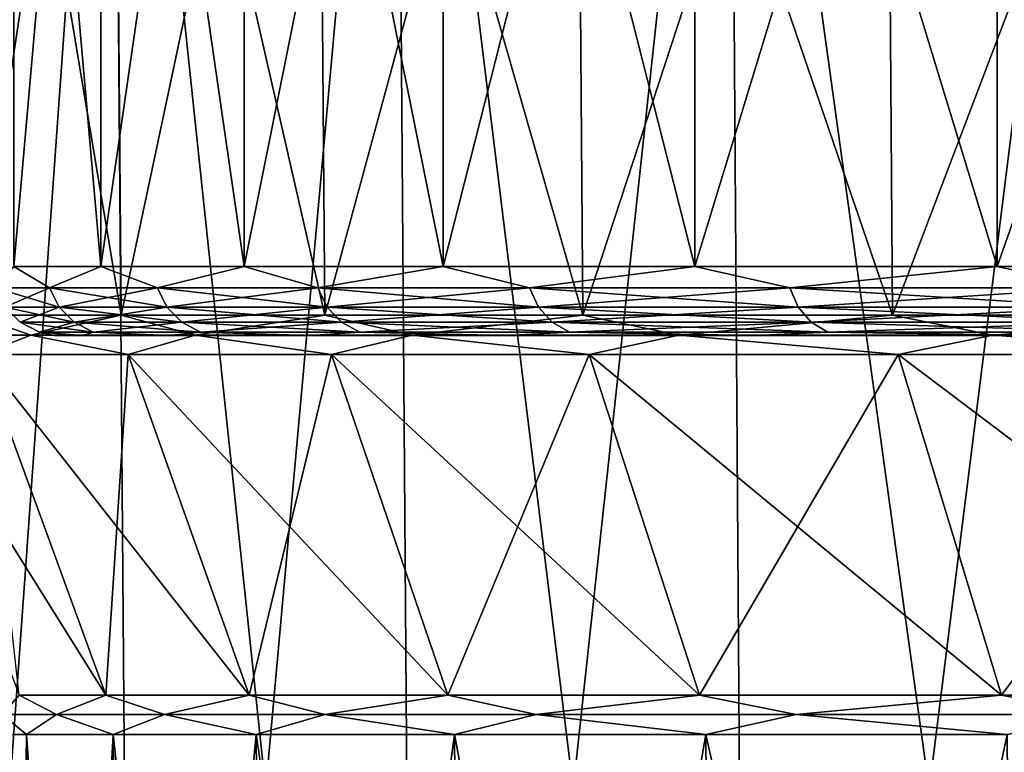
# Model space of a CAD drawing. Header units: metres. Extents: x -92 to 264, y -100 to 50.
# Tile 108 of 656: x -22.85 to -18.58, y -70.31 to -67.13. Entities that reach past the tile are written whole.
import ezdxf

# ---------------------------------------------------------------- set-up
doc = ezdxf.new("R2010")
doc.units = ezdxf.units.M
doc.layers.add('solid_21062050_01', color=7, linetype='CONTINUOUS')

msp = doc.modelspace()

# ---------------------------------------------------------------- linework, layer by layer
at = {"layer": 'solid_21062050_01'}
for points in [[(-22.874002, -63.900002, -2.092073), (-22.874002, -68.199997, -2.092072), (-22.497393, -68.199997, 0.285745)], [(-22.497393, -63.900002, 0.285744), (-22.874002, -63.900002, -2.092073), (-22.497393, -68.199997, 0.285745)], [(-22.497393, -63.900002, -9.278205), (-22.497395, -68.199997, -9.278205), (-22.874002, -68.199997, -6.900388)], [(-22.874002, -63.900002, -6.900388), (-22.497393, -63.900002, -9.278205), (-22.874002, -68.199997, -6.900388)], [(-21.874296, -63.900002, -11.60363), (-21.874298, -68.199997, -11.603629), (-22.497395, -68.199997, -9.278205)], [(-22.497393, -63.900002, -9.278205), (-21.874296, -63.900002, -11.60363), (-22.497395, -68.199997, -9.278205)], [(-22.497393, -63.900002, 0.285744), (-22.497393, -68.199997, 0.285745), (-21.874296, -68.199997, 2.611169)], [(-21.874296, -63.900002, 2.611169), (-22.497393, -63.900002, 0.285744), (-21.874296, -68.199997, 2.611169)], [(-21.011541, -63.900002, -13.851184), (-21.011541, -68.199997, -13.851184), (-21.874298, -68.199997, -11.603629)], [(-21.874296, -63.900002, -11.60363), (-21.011541, -63.900002, -13.851184), (-21.874298, -68.199997, -11.603629)], [(-21.874296, -63.900002, 2.611169), (-21.874296, -68.199997, 2.611169), (-21.011541, -68.199997, 4.858724)], [(-21.011541, -63.900002, 4.858723), (-21.874296, -63.900002, 2.611169), (-21.011541, -68.199997, 4.858724)], [(-21.011541, -63.900002, 4.858723), (-21.011541, -68.199997, 4.858724), (-19.918577, -68.199997, 7.003783)], [(-19.918577, -63.900002, 7.003783), (-21.011541, -63.900002, 4.858723), (-19.918577, -68.199997, 7.003783)], [(-19.918577, -63.900002, -15.996243), (-19.918577, -68.199997, -15.996243), (-21.011541, -68.199997, -13.851184)], [(-21.011541, -63.900002, -13.851184), (-19.918577, -63.900002, -15.996243), (-21.011541, -68.199997, -13.851184)], [(-19.918577, -63.900002, 7.003783), (-19.918577, -68.199997, 7.003783), (-18.60738, -68.199997, 9.022845)], [(-18.60738, -63.900002, 9.022845), (-19.918577, -63.900002, 7.003783), (-18.60738, -68.199997, 9.022845)], [(-18.60738, -63.900002, -18.015305), (-18.60738, -68.199997, -18.015305), (-19.918577, -68.199997, -15.996243)], [(-19.918577, -63.900002, -15.996243), (-18.60738, -63.900002, -18.015305), (-19.918577, -68.199997, -15.996243)], [(-18.60738, -63.900002, 9.022845), (-18.60738, -68.199997, 9.022845), (-17.092318, -68.199997, 10.893789)], [(-17.092318, -63.900002, 10.893789), (-18.60738, -63.900002, 9.022845), (-17.092318, -68.199997, 10.893789)], [(-17.092318, -63.900002, -19.88625), (-17.092318, -68.199997, -19.88625), (-18.60738, -68.199997, -18.015305)], [(-18.60738, -63.900002, -18.015305), (-17.092318, -63.900002, -19.88625), (-18.60738, -68.199997, -18.015305)], [(-23.44215, -64.201744, 4.185796), (-23.339823, -76.706161, 4.147885), (-22.345564, -76.706161, 6.464782)], [(-22.443529, -64.201744, 6.512856), (-23.44215, -64.201744, 4.185796), (-22.345564, -76.706161, 6.464782)], [(-23.44215, -64.201744, -13.178256), (-22.443529, -64.201744, -15.505316), (-23.339823, -76.706161, -13.140346)], [(-22.443529, -64.201744, -15.505316), (-22.345564, -76.706161, -15.457243), (-23.339823, -76.706161, -13.140346)], [(-22.443529, -64.201744, 6.512856), (-22.345564, -76.706161, 6.464782), (-21.122013, -76.706161, 8.669203)], [(-21.214607, -64.201744, 8.726948), (-22.443529, -64.201744, 6.512856), (-21.122013, -76.706161, 8.669203)], [(-22.443529, -64.201744, -15.505316), (-21.214607, -64.201744, -17.719408), (-22.345564, -76.706161, -15.457243)], [(-21.214607, -64.201744, -17.719408), (-21.122013, -76.706161, -17.661663), (-22.345564, -76.706161, -15.457243)], [(-21.214607, -64.201744, 8.726948), (-21.122013, -76.706161, 8.669203), (-19.681713, -76.706161, 10.73854)], [(-19.767994, -64.201744, 10.805351), (-21.214607, -64.201744, 8.726948), (-19.681713, -76.706161, 10.73854)], [(-21.214607, -64.201744, -17.719408), (-19.767994, -64.201744, -19.797812), (-21.122013, -76.706161, -17.661663)], [(-19.767994, -64.201744, -19.797812), (-19.681715, -76.706161, -19.730997), (-21.122013, -76.706161, -17.661663)], [(-19.767994, -64.201744, 10.805351), (-19.681713, -76.706161, 10.73854), (-18.039442, -76.706161, 12.651556)], [(-18.118534, -64.201744, 12.72674), (-19.767994, -64.201744, 10.805351), (-18.039442, -76.706161, 12.651556)], [(-19.767994, -64.201744, -19.797812), (-18.118534, -64.201744, -21.7192), (-19.681715, -76.706161, -19.730997)], [(-18.118534, -64.201744, -21.7192), (-18.039442, -76.706161, -21.644016), (-19.681715, -76.706161, -19.730997)], [(-23.046623, -68.411842, 0.402478), (-23.080898, -64.396507, 0.40977), (-22.441641, -64.396507, 2.795507)], [(-22.408316, -68.411842, -11.777136), (-22.441641, -64.396507, -11.787967), (-23.080898, -64.396507, -9.40223)], [(-23.046623, -68.411842, -9.394938), (-22.408316, -68.411842, -11.777136), (-23.080898, -64.396507, -9.40223)], [(-22.408316, -68.411842, 2.784676), (-23.046623, -68.411842, 0.402478), (-22.441641, -64.396507, 2.795507)], [(-22.408316, -68.411842, 2.784676), (-22.441641, -64.396507, 2.795507), (-21.556509, -64.396507, 5.101354)], [(-21.5245, -68.411842, -14.079555), (-21.556509, -64.396507, -14.093814), (-22.441641, -64.396507, -11.787967)], [(-22.408316, -68.411842, -11.777136), (-21.5245, -68.411842, -14.079555), (-22.441641, -64.396507, -11.787967)], [(-21.5245, -68.411842, 5.087094), (-22.408316, -68.411842, 2.784676), (-21.556509, -64.396507, 5.101354)], [(-21.5245, -68.411842, 5.087094), (-21.556509, -64.396507, 5.101354), (-20.435198, -64.396507, 7.302047)], [(-20.404858, -68.411842, -16.276978), (-20.435198, -64.396507, -16.294508), (-21.556509, -64.396507, -14.093814)], [(-21.5245, -68.411842, -14.079555), (-20.404858, -68.411842, -16.276978), (-21.556509, -64.396507, -14.093814)], [(-20.404858, -68.411842, 7.284518), (-21.5245, -68.411842, 5.087094), (-20.435198, -64.396507, 7.302047)], [(-20.404858, -68.411842, 7.284518), (-20.435198, -64.396507, 7.302047), (-19.089994, -64.396507, 9.373477)], [(-19.061651, -68.411842, -18.345333), (-19.089994, -64.396507, -18.365936), (-20.435198, -64.396507, -16.294508)], [(-20.404858, -68.411842, -16.276978), (-19.061651, -68.411842, -18.345333), (-20.435198, -64.396507, -16.294508)], [(-19.061651, -68.411842, 9.352874), (-20.404858, -68.411842, 7.284518), (-19.089994, -64.396507, 9.373477)], [(-19.061651, -68.411842, 9.352874), (-19.089994, -64.396507, 9.373477), (-17.535639, -64.396507, 11.292946)], [(-17.509607, -68.411842, -20.26195), (-17.535639, -64.396507, -20.285406), (-19.089994, -64.396507, -18.365936)], [(-19.061651, -68.411842, -18.345333), (-17.509607, -68.411842, -20.26195), (-19.089994, -64.396507, -18.365936)], [(-17.509607, -68.411842, 11.269488), (-19.061651, -68.411842, 9.352874), (-17.535639, -64.396507, 11.292946)], [(-22.720257, -68.292702, -1.015615), (-22.874002, -68.199997, -2.092072), (-22.955816, -68.292702, -3.332043)], [(-22.955816, -68.292702, -5.660418), (-22.874002, -68.199997, -6.900388), (-22.720257, -68.292702, -7.976846)], [(-22.720257, -68.292702, -1.015615), (-22.497393, -68.199997, 0.285745), (-22.874002, -68.199997, -2.092072)], [(-22.720257, -68.292702, -7.976846), (-22.874002, -68.199997, -6.900388), (-22.497395, -68.199997, -9.278205)], [(-22.25156, -68.292702, 1.265098), (-22.497393, -68.199997, 0.285745), (-22.720257, -68.292702, -1.015615)], [(-22.720257, -68.292702, -7.976846), (-22.497395, -68.199997, -9.278205), (-22.25156, -68.292702, -10.257558)], [(-22.25156, -68.292702, -10.257558), (-22.497395, -68.199997, -9.278205), (-21.874298, -68.199997, -11.603629)], [(-22.25156, -68.292702, 1.265098), (-21.874296, -68.199997, 2.611169), (-22.497393, -68.199997, 0.285745)], [(-21.554529, -68.292702, 3.486691), (-21.874296, -68.199997, 2.611169), (-22.25156, -68.292702, 1.265098)], [(-22.25156, -68.292702, -10.257558), (-21.874298, -68.199997, -11.603629), (-21.554529, -68.292702, -12.479152)], [(-21.554529, -68.292702, -12.479152), (-21.874298, -68.199997, -11.603629), (-21.011541, -68.199997, -13.851184)], [(-21.554529, -68.292702, 3.486691), (-21.011541, -68.199997, 4.858724), (-21.874296, -68.199997, 2.611169)], [(-20.636322, -68.292702, 5.626369), (-21.011541, -68.199997, 4.858724), (-21.554529, -68.292702, 3.486691)], [(-21.554529, -68.292702, -12.479152), (-21.011541, -68.199997, -13.851184), (-20.636322, -68.292702, -14.61883)], [(-20.636322, -68.292702, 5.626369), (-19.918577, -68.199997, 7.003783), (-21.011541, -68.199997, 4.858724)], [(-20.636322, -68.292702, -14.61883), (-21.011541, -68.199997, -13.851184), (-19.918577, -68.199997, -15.996243)], [(-19.506357, -68.292702, 7.662175), (-19.918577, -68.199997, 7.003783), (-20.636322, -68.292702, 5.626369)], [(-20.636322, -68.292702, -14.61883), (-19.918577, -68.199997, -15.996243), (-19.506357, -68.292702, -16.654636)], [(-19.506357, -68.292702, 7.662175), (-18.60738, -68.199997, 9.022845), (-19.918577, -68.199997, 7.003783)], [(-19.506357, -68.292702, -16.654636), (-19.918577, -68.199997, -15.996243), (-18.60738, -68.199997, -18.015305)], [(-18.176231, -68.292702, 9.57322), (-18.60738, -68.199997, 9.022845), (-19.506357, -68.292702, 7.662175)], [(-19.506357, -68.292702, -16.654636), (-18.60738, -68.199997, -18.015305), (-18.176231, -68.292702, -18.56568)], [(-18.176231, -68.292702, 9.57322), (-17.092318, -68.199997, 10.893789), (-18.60738, -68.199997, 9.022845)], [(-18.176231, -68.292702, -18.56568), (-18.60738, -68.199997, -18.015305), (-17.092318, -68.199997, -19.88625)], [(-22.955816, -68.292702, -5.660418), (-22.720257, -68.292702, -7.976846), (-22.913202, -68.376411, -5.658257)], [(-22.955816, -68.292702, -3.332043), (-22.913202, -68.376411, -3.334204), (-22.678083, -68.376411, -1.022076)], [(-22.720257, -68.292702, -1.015615), (-22.955816, -68.292702, -3.332043), (-22.678083, -68.376411, -1.022076)], [(-22.720257, -68.292702, -7.976846), (-22.678083, -68.376411, -7.970385), (-22.913202, -68.376411, -5.658257)], [(-22.720257, -68.292702, -7.976846), (-22.25156, -68.292702, -10.257558), (-22.678083, -68.376411, -7.970385)], [(-22.720257, -68.292702, -1.015615), (-22.678083, -68.376411, -1.022076), (-22.210255, -68.376411, 1.254403)], [(-22.25156, -68.292702, 1.265098), (-22.720257, -68.292702, -1.015615), (-22.210255, -68.376411, 1.254403)], [(-22.25156, -68.292702, -10.257558), (-22.210255, -68.376411, -10.246863), (-22.678083, -68.376411, -7.970385)], [(-22.25156, -68.292702, -10.257558), (-21.554529, -68.292702, -12.479152), (-22.210255, -68.376411, -10.246863)], [(-22.25156, -68.292702, 1.265098), (-22.210255, -68.376411, 1.254403), (-21.514519, -68.376411, 3.471873)], [(-21.554529, -68.292702, 3.486691), (-22.25156, -68.292702, 1.265098), (-21.514519, -68.376411, 3.471873)], [(-21.554529, -68.292702, -12.479152), (-21.514519, -68.376411, -12.464333), (-22.210255, -68.376411, -10.246863)], [(-21.554529, -68.292702, -12.479152), (-20.636322, -68.292702, -14.61883), (-21.514519, -68.376411, -12.464333)], [(-21.554529, -68.292702, 3.486691), (-21.514519, -68.376411, 3.471873), (-20.598015, -68.376411, 5.607579)], [(-20.636322, -68.292702, 5.626369), (-21.554529, -68.292702, 3.486691), (-20.598015, -68.376411, 5.607579)], [(-20.636322, -68.292702, -14.61883), (-20.598015, -68.376411, -14.600039), (-21.514519, -68.376411, -12.464333)], [(-20.636322, -68.292702, -14.61883), (-19.506357, -68.292702, -16.654636), (-20.598015, -68.376411, -14.600039)], [(-20.636322, -68.292702, 5.626369), (-20.598015, -68.376411, 5.607579), (-19.470148, -68.376411, 7.639606)], [(-19.506357, -68.292702, 7.662175), (-20.636322, -68.292702, 5.626369), (-19.470148, -68.376411, 7.639606)], [(-19.506357, -68.292702, -16.654636), (-19.470148, -68.376411, -16.632067), (-20.598015, -68.376411, -14.600039)], [(-19.506357, -68.292702, -16.654636), (-18.176231, -68.292702, -18.56568), (-19.470148, -68.376411, -16.632067)], [(-19.506357, -68.292702, 7.662175), (-19.470148, -68.376411, 7.639606), (-18.14249, -68.376411, 9.547103)], [(-18.176231, -68.292702, 9.57322), (-19.506357, -68.292702, 7.662175), (-18.14249, -68.376411, 9.547103)], [(-18.176231, -68.292702, -18.56568), (-18.14249, -68.376411, -18.539564), (-19.470148, -68.376411, -16.632067)], [(-22.913202, -68.376411, -5.658257), (-22.846821, -68.442818, -5.65489), (-22.846821, -68.442818, -3.337571)], [(-22.913202, -68.376411, -5.658257), (-22.678083, -68.376411, -7.970385), (-22.846821, -68.442818, -5.65489)], [(-22.913202, -68.376411, -3.334204), (-22.846821, -68.442818, -3.337571), (-22.612383, -68.442818, -1.032141)], [(-22.913202, -68.376411, -3.334204), (-22.913202, -68.376411, -5.658257), (-22.846821, -68.442818, -3.337571)], [(-22.678083, -68.376411, -1.022076), (-22.913202, -68.376411, -3.334204), (-22.612383, -68.442818, -1.032141)], [(-22.678083, -68.376411, -7.970385), (-22.612383, -68.442818, -7.96032), (-22.846821, -68.442818, -5.65489)], [(-22.678083, -68.376411, -7.970385), (-22.210255, -68.376411, -10.246863), (-22.612383, -68.442818, -7.96032)], [(-22.678083, -68.376411, -1.022076), (-22.612383, -68.442818, -1.032141), (-22.14591, -68.442818, 1.237743)], [(-22.210255, -68.376411, 1.254403), (-22.678083, -68.376411, -1.022076), (-22.14591, -68.442818, 1.237743)], [(-22.210255, -68.376411, -10.246863), (-22.14591, -68.442818, -10.230204), (-22.612383, -68.442818, -7.96032)], [(-22.210255, -68.376411, -10.246863), (-21.514519, -68.376411, -12.464333), (-22.14591, -68.442818, -10.230204)], [(-22.210255, -68.376411, 1.254403), (-22.14591, -68.442818, 1.237743), (-21.452188, -68.442818, 3.448788)], [(-21.514519, -68.376411, 3.471873), (-22.210255, -68.376411, 1.254403), (-21.452188, -68.442818, 3.448788)], [(-21.514519, -68.376411, -12.464333), (-21.452188, -68.442818, -12.441249), (-22.14591, -68.442818, -10.230204)], [(-21.514519, -68.376411, -12.464333), (-20.598015, -68.376411, -14.600039), (-21.452188, -68.442818, -12.441249)], [(-21.514519, -68.376411, 3.471873), (-21.452188, -68.442818, 3.448788), (-20.538342, -68.442818, 5.578307)], [(-20.598015, -68.376411, 5.607579), (-21.514519, -68.376411, 3.471873), (-20.538342, -68.442818, 5.578307)], [(-20.598015, -68.376411, -14.600039), (-20.538342, -68.442818, -14.570767), (-21.452188, -68.442818, -12.441249)], [(-20.598015, -68.376411, -14.600039), (-19.470148, -68.376411, -16.632067), (-20.538342, -68.442818, -14.570767)], [(-20.598015, -68.376411, 5.607579), (-20.538342, -68.442818, 5.578307), (-19.413742, -68.442818, 7.604447)], [(-19.470148, -68.376411, 7.639606), (-20.598015, -68.376411, 5.607579), (-19.413742, -68.442818, 7.604447)], [(-19.470148, -68.376411, -16.632067), (-19.413742, -68.442818, -16.596909), (-20.538342, -68.442818, -14.570767)], [(-19.470148, -68.376411, -16.632067), (-18.14249, -68.376411, -18.539564), (-19.413742, -68.442818, -16.596909)], [(-19.470148, -68.376411, 7.639606), (-19.413742, -68.442818, 7.604447), (-18.08993, -68.442818, 9.506418)], [(-18.14249, -68.376411, 9.547103), (-19.470148, -68.376411, 7.639606), (-18.08993, -68.442818, 9.506418)], [(-18.14249, -68.376411, -18.539564), (-18.08993, -68.442818, -18.498878), (-19.413742, -68.442818, -16.596909)], [(-22.80126, -68.498596, -10.399885), (-23.046623, -68.411842, -9.394938), (-23.281538, -68.498596, -8.062831)], [(-23.281538, -68.498596, -0.92963), (-23.046623, -68.411842, 0.402478), (-22.80126, -68.498596, 1.407425)], [(-22.80126, -68.498596, -10.399885), (-22.408316, -68.411842, -11.777136), (-23.046623, -68.411842, -9.394938)], [(-22.80126, -68.498596, 1.407425), (-23.046623, -68.411842, 0.402478), (-22.408316, -68.411842, 2.784676)], [(-22.846821, -68.442818, -5.65489), (-22.763182, -68.485405, -5.650648), (-22.763182, -68.485405, -3.341812)], [(-22.846821, -68.442818, -5.65489), (-22.612383, -68.442818, -7.96032), (-22.763182, -68.485405, -5.650648)], [(-22.846821, -68.442818, -3.337571), (-22.763182, -68.485405, -3.341812), (-22.529602, -68.485405, -1.044822)], [(-22.846821, -68.442818, -3.337571), (-22.846821, -68.442818, -5.65489), (-22.763182, -68.485405, -3.341812)], [(-22.612383, -68.442818, -1.032141), (-22.846821, -68.442818, -3.337571), (-22.529602, -68.485405, -1.044822)], [(-22.087011, -68.498596, -12.676361), (-22.408316, -68.411842, -11.777136), (-22.80126, -68.498596, -10.399885)], [(-22.80126, -68.498596, 1.407425), (-22.408316, -68.411842, 2.784676), (-22.087011, -68.498596, 3.683901)], [(-22.612383, -68.442818, -7.96032), (-22.529602, -68.485405, -7.947638), (-22.763182, -68.485405, -5.650648)], [(-22.612383, -68.442818, -7.96032), (-22.14591, -68.442818, -10.230204), (-22.529602, -68.485405, -7.947638)], [(-22.612383, -68.442818, -1.032141), (-22.529602, -68.485405, -1.044822), (-22.064837, -68.485405, 1.216752)], [(-22.14591, -68.442818, 1.237743), (-22.612383, -68.442818, -1.032141), (-22.064837, -68.485405, 1.216752)], [(-22.14591, -68.442818, -10.230204), (-22.064837, -68.485405, -10.209212), (-22.529602, -68.485405, -7.947638)], [(-22.087011, -68.498596, -12.676361), (-21.5245, -68.411842, -14.079555), (-22.408316, -68.411842, -11.777136)], [(-22.087011, -68.498596, 3.683901), (-22.408316, -68.411842, 2.784676), (-21.5245, -68.411842, 5.087094)], [(-22.14591, -68.442818, -10.230204), (-21.452188, -68.442818, -12.441249), (-22.064837, -68.485405, -10.209212)], [(-22.14591, -68.442818, 1.237743), (-22.064837, -68.485405, 1.216752), (-21.373655, -68.485405, 3.419703)], [(-21.452188, -68.442818, 3.448788), (-22.14591, -68.442818, 1.237743), (-21.373655, -68.485405, 3.419703)], [(-21.14612, -68.498596, -14.868897), (-21.5245, -68.411842, -14.079555), (-22.087011, -68.498596, -12.676361)], [(-22.087011, -68.498596, 3.683901), (-21.5245, -68.411842, 5.087094), (-21.14612, -68.498596, 5.876437)], [(-21.452188, -68.442818, -12.441249), (-21.373655, -68.485405, -12.412163), (-22.064837, -68.485405, -10.209212)], [(-21.14612, -68.498596, -14.868897), (-20.404858, -68.411842, -16.276978), (-21.5245, -68.411842, -14.079555)], [(-21.14612, -68.498596, 5.876437), (-21.5245, -68.411842, 5.087094), (-20.404858, -68.411842, 7.284518)], [(-21.452188, -68.442818, -12.441249), (-20.538342, -68.442818, -14.570767), (-21.373655, -68.485405, -12.412163)], [(-21.452188, -68.442818, 3.448788), (-21.373655, -68.485405, 3.419703), (-20.463152, -68.485405, 5.541425)], [(-20.538342, -68.442818, 5.578307), (-21.452188, -68.442818, 3.448788), (-20.463152, -68.485405, 5.541425)], [(-20.538342, -68.442818, -14.570767), (-20.463152, -68.485405, -14.533886), (-21.373655, -68.485405, -12.412163)], [(-19.988241, -68.498596, -16.954996), (-20.404858, -68.411842, -16.276978), (-21.14612, -68.498596, -14.868897)], [(-21.14612, -68.498596, 5.876437), (-20.404858, -68.411842, 7.284518), (-19.988241, -68.498596, 7.962536)], [(-20.538342, -68.442818, -14.570767), (-19.413742, -68.442818, -16.596909), (-20.463152, -68.485405, -14.533886)], [(-20.538342, -68.442818, 5.578307), (-20.463152, -68.485405, 5.541425), (-19.34267, -68.485405, 7.560148)], [(-19.413742, -68.442818, 7.604447), (-20.538342, -68.442818, 5.578307), (-19.34267, -68.485405, 7.560148)], [(-19.413742, -68.442818, -16.596909), (-19.34267, -68.485405, -16.552608), (-20.463152, -68.485405, -14.533886)], [(-19.988241, -68.498596, -16.954996), (-19.061651, -68.411842, -18.345333), (-20.404858, -68.411842, -16.276978)], [(-19.988241, -68.498596, 7.962536), (-20.404858, -68.411842, 7.284518), (-19.061651, -68.411842, 9.352874)], [(-18.625256, -68.498596, -18.913252), (-19.061651, -68.411842, -18.345333), (-19.988241, -68.498596, -16.954996)], [(-19.988241, -68.498596, 7.962536), (-19.061651, -68.411842, 9.352874), (-18.625256, -68.498596, 9.920791)], [(-19.413742, -68.442818, -16.596909), (-18.08993, -68.442818, -18.498878), (-19.34267, -68.485405, -16.552608)], [(-19.413742, -68.442818, 7.604447), (-19.34267, -68.485405, 7.560148), (-18.023706, -68.485405, 9.455156)], [(-18.08993, -68.442818, 9.506418), (-19.413742, -68.442818, 7.604447), (-18.023706, -68.485405, 9.455156)], [(-18.08993, -68.442818, -18.498878), (-18.023706, -68.485405, -18.447617), (-19.34267, -68.485405, -16.552608)], [(-18.625256, -68.498596, -18.913252), (-17.509607, -68.411842, -20.26195), (-19.061651, -68.411842, -18.345333)], [(-18.625256, -68.498596, 9.920791), (-19.061651, -68.411842, 9.352874), (-17.509607, -68.411842, 11.269488)], [(-17.07115, -68.498596, -20.723568), (-17.509607, -68.411842, -20.26195), (-18.625256, -68.498596, -18.913252)], [(-18.625256, -68.498596, 9.920791), (-17.509607, -68.411842, 11.269488), (-17.07115, -68.498596, 11.731108)], [(-22.763182, -68.485405, -5.650648), (-22.575603, -68.5, -6.869284), (-22.700001, -68.5, -4.496162)], [(-22.763182, -68.485405, -5.650648), (-22.529602, -68.485405, -7.947638), (-22.575603, -68.5, -6.869284)], [(-22.763182, -68.485405, -3.341812), (-22.700001, -68.5, -4.496162), (-22.57559, -68.5, -2.123042)], [(-22.763182, -68.485405, -3.341812), (-22.763182, -68.485405, -5.650648), (-22.700001, -68.5, -4.496162)], [(-22.529602, -68.485405, -1.044822), (-22.763182, -68.485405, -3.341812), (-22.57559, -68.5, -2.123042)], [(-22.529602, -68.485405, -7.947638), (-22.203728, -68.5, -9.216797), (-22.575603, -68.5, -6.869284)], [(-22.529602, -68.485405, -1.044822), (-22.57559, -68.5, -2.123042), (-22.203699, -68.5, 0.22447)], [(-22.529602, -68.485405, -7.947638), (-22.064837, -68.485405, -10.209212), (-22.203728, -68.5, -9.216797)], [(-22.064837, -68.485405, 1.216752), (-22.529602, -68.485405, -1.044822), (-22.203699, -68.5, 0.22447)], [(-22.064837, -68.485405, -10.209212), (-21.588573, -68.5, -11.512177), (-22.203728, -68.5, -9.216797)], [(-22.064837, -68.485405, 1.216752), (-22.203699, -68.5, 0.22447), (-21.588531, -68.5, 2.519845)], [(-22.064837, -68.485405, -10.209212), (-21.373655, -68.485405, -12.412163), (-21.588573, -68.5, -11.512177)], [(-21.373655, -68.485405, 3.419703), (-22.064837, -68.485405, 1.216752), (-21.588531, -68.5, 2.519845)], [(-21.373655, -68.485405, -12.412163), (-20.736795, -68.5, -13.730656), (-21.588573, -68.5, -11.512177)], [(-21.373655, -68.485405, 3.419703), (-21.588531, -68.5, 2.519845), (-20.736738, -68.5, 4.73832)], [(-21.373655, -68.485405, -12.412163), (-20.463152, -68.485405, -14.533886), (-20.736795, -68.5, -13.730656)], [(-20.463152, -68.485405, 5.541425), (-21.373655, -68.485405, 3.419703), (-20.736738, -68.5, 4.73832)], [(-20.463152, -68.485405, -14.533886), (-19.657568, -68.5, -15.848291), (-20.736795, -68.5, -13.730656)], [(-20.463152, -68.485405, 5.541425), (-20.736738, -68.5, 4.73832), (-19.657499, -68.5, 6.85595)], [(-20.463152, -68.485405, -14.533886), (-19.34267, -68.485405, -16.552608), (-19.657568, -68.5, -15.848291)], [(-19.34267, -68.485405, 7.560148), (-20.463152, -68.485405, 5.541425), (-19.657499, -68.5, 6.85595)], [(-19.34267, -68.485405, -16.552608), (-18.363089, -68.5, -17.841154), (-19.657568, -68.5, -15.848291)], [(-19.34267, -68.485405, 7.560148), (-19.657499, -68.5, 6.85595), (-18.363008, -68.5, 8.848804)], [(-19.34267, -68.485405, -16.552608), (-18.023706, -68.485405, -18.447617), (-18.363089, -68.5, -17.841154)], [(-18.023706, -68.485405, 9.455156), (-19.34267, -68.485405, 7.560148), (-18.363008, -68.5, 8.848804)], [(-23.281538, -68.498596, -0.92963), (-22.80126, -68.498596, 1.407425), (-23.015671, -68.582581, 0.3959)], [(-22.80126, -68.498596, -10.399885), (-23.281538, -68.498596, -8.062831), (-23.015671, -68.582581, -9.38836)], [(-22.80126, -68.498596, 1.407425), (-22.37822, -68.582581, 2.774898), (-23.015671, -68.582581, 0.3959)], [(-22.80126, -68.498596, -10.399885), (-23.015671, -68.582581, -9.38836), (-22.37822, -68.582581, -11.767359)], [(-22.80126, -68.498596, 1.407425), (-22.087011, -68.498596, 3.683901), (-22.37822, -68.582581, 2.774898)], [(-22.087011, -68.498596, -12.676361), (-22.80126, -68.498596, -10.399885), (-22.37822, -68.582581, -11.767359)], [(-22.57559, -68.5, -2.123042), (-22.700001, -68.5, -4.496162), (-22.575603, -68.5, -6.869284)], [(-22.57559, -68.5, -2.123042), (-22.575603, -68.5, -6.869284), (-22.203728, -68.5, -9.216797)], [(-22.203699, -68.5, 0.22447), (-22.57559, -68.5, -2.123042), (-22.203728, -68.5, -9.216797)], [(-22.087011, -68.498596, 3.683901), (-21.49559, -68.582581, 5.074225), (-22.37822, -68.582581, 2.774898)], [(-22.087011, -68.498596, -12.676361), (-22.37822, -68.582581, -11.767359), (-21.49559, -68.582581, -14.066686)], [(-22.203699, -68.5, 0.22447), (-22.203728, -68.5, -9.216797), (-21.588573, -68.5, -11.512177)], [(-21.588531, -68.5, 2.519845), (-22.203699, -68.5, 0.22447), (-21.588573, -68.5, -11.512177)], [(-22.087011, -68.498596, 3.683901), (-21.14612, -68.498596, 5.876437), (-21.49559, -68.582581, 5.074225)], [(-21.14612, -68.498596, -14.868897), (-22.087011, -68.498596, -12.676361), (-21.49559, -68.582581, -14.066686)], [(-21.588531, -68.5, 2.519845), (-21.588573, -68.5, -11.512177), (-20.736795, -68.5, -13.730656)], [(-20.736738, -68.5, 4.73832), (-21.588531, -68.5, 2.519845), (-20.736795, -68.5, -13.730656)], [(-21.14612, -68.498596, 5.876437), (-20.377451, -68.582581, 7.268698), (-21.49559, -68.582581, 5.074225)], [(-21.14612, -68.498596, -14.868897), (-21.49559, -68.582581, -14.066686), (-20.377451, -68.582581, -16.261158)], [(-21.14612, -68.498596, 5.876437), (-19.988241, -68.498596, 7.962536), (-20.377451, -68.582581, 7.268698)], [(-19.988241, -68.498596, -16.954996), (-21.14612, -68.498596, -14.868897), (-20.377451, -68.582581, -16.261158)], [(-20.736738, -68.5, 4.73832), (-20.736795, -68.5, -13.730656), (-19.657568, -68.5, -15.848291)], [(-19.657499, -68.5, 6.85595), (-20.736738, -68.5, 4.73832), (-19.657568, -68.5, -15.848291)], [(-19.988241, -68.498596, 7.962536), (-19.036049, -68.582581, 9.334275), (-20.377451, -68.582581, 7.268698)], [(-19.988241, -68.498596, -16.954996), (-20.377451, -68.582581, -16.261158), (-19.036049, -68.582581, -18.326736)], [(-19.988241, -68.498596, 7.962536), (-18.625256, -68.498596, 9.920791), (-19.036049, -68.582581, 9.334275)], [(-18.625256, -68.498596, -18.913252), (-19.988241, -68.498596, -16.954996), (-19.036049, -68.582581, -18.326736)], [(-19.657499, -68.5, 6.85595), (-19.657568, -68.5, -15.848291), (-18.363089, -68.5, -17.841154)], [(-18.363008, -68.5, 8.848804), (-19.657499, -68.5, 6.85595), (-18.363089, -68.5, -17.841154)], [(-18.625256, -68.498596, 9.920791), (-17.486088, -68.582581, 11.248317), (-19.036049, -68.582581, 9.334275)], [(-18.625256, -68.498596, -18.913252), (-19.036049, -68.582581, -18.326736), (-17.486088, -68.582581, -20.240776)], [(-18.625256, -68.498596, 9.920791), (-17.07115, -68.498596, 11.731108), (-17.486088, -68.582581, 11.248317)], [(-17.07115, -68.498596, -20.723568), (-18.625256, -68.498596, -18.913252), (-17.486088, -68.582581, -20.240776)], [(-23.400955, -68.582581, -6.955772), (-22.851316, -70.060753, -6.898001), (-22.47508, -70.060753, -9.273458)], [(-23.015671, -68.582581, -9.38836), (-23.400955, -68.582581, -6.955772), (-22.47508, -70.060753, -9.273458)], [(-23.015671, -68.582581, -9.38836), (-22.47508, -70.060753, -9.273458), (-21.852604, -70.060753, -11.596574)], [(-22.37822, -68.582581, -11.767359), (-23.015671, -68.582581, -9.38836), (-21.852604, -70.060753, -11.596574)], [(-23.015671, -68.582581, 0.3959), (-22.47508, -70.060753, 0.280997), (-22.851316, -70.060753, -2.094459)], [(-23.015671, -68.582581, 0.3959), (-22.37822, -68.582581, 2.774898), (-22.47508, -70.060753, 0.280997)], [(-22.37822, -68.582581, 2.774898), (-21.852604, -70.060753, 2.604113), (-22.47508, -70.060753, 0.280997)], [(-22.37822, -68.582581, -11.767359), (-21.852604, -70.060753, -11.596574), (-20.990704, -70.060753, -13.841897)], [(-21.49559, -68.582581, -14.066686), (-22.37822, -68.582581, -11.767359), (-20.990704, -70.060753, -13.841897)], [(-22.37822, -68.582581, 2.774898), (-21.49559, -68.582581, 5.074225), (-21.852604, -70.060753, 2.604113)], [(-21.49559, -68.582581, 5.074225), (-20.990704, -70.060753, 4.849436), (-21.852604, -70.060753, 2.604113)], [(-21.49559, -68.582581, -14.066686), (-20.990704, -70.060753, -13.841897), (-19.898827, -70.060753, -15.984827)], [(-20.377451, -68.582581, -16.261158), (-21.49559, -68.582581, -14.066686), (-19.898827, -70.060753, -15.984827)], [(-21.49559, -68.582581, 5.074225), (-20.377451, -68.582581, 7.268698), (-20.990704, -70.060753, 4.849436)], [(-20.377451, -68.582581, 7.268698), (-19.898827, -70.060753, 6.992366), (-20.990704, -70.060753, 4.849436)], [(-20.377451, -68.582581, -16.261158), (-19.898827, -70.060753, -15.984827), (-18.588932, -70.060753, -18.001886)], [(-19.036049, -68.582581, -18.326736), (-20.377451, -68.582581, -16.261158), (-18.588932, -70.060753, -18.001886)], [(-20.377451, -68.582581, 7.268698), (-19.036049, -68.582581, 9.334275), (-19.898827, -70.060753, 6.992366)], [(-19.036049, -68.582581, 9.334275), (-18.588932, -70.060753, 9.009425), (-19.898827, -70.060753, 6.992366)], [(-19.036049, -68.582581, -18.326736), (-18.588932, -70.060753, -18.001886), (-17.075375, -70.060753, -19.870974)], [(-17.486088, -68.582581, -20.240776), (-19.036049, -68.582581, -18.326736), (-17.075375, -70.060753, -19.870974)], [(-19.036049, -68.582581, 9.334275), (-17.486088, -68.582581, 11.248317), (-18.588932, -70.060753, 9.009425)], [(-17.486088, -68.582581, 11.248317), (-17.075375, -70.060753, 10.878512), (-18.588932, -70.060753, 9.009425)], [(-22.689199, -70.144737, -7.972088), (-22.851316, -70.060753, -6.898001), (-22.924435, -70.144737, -5.658826)], [(-22.924435, -70.144737, -3.333634), (-22.851316, -70.060753, -2.094459), (-22.689199, -70.144737, -1.020373)], [(-22.689199, -70.144737, -7.972088), (-22.47508, -70.060753, -9.273458), (-22.851316, -70.060753, -6.898001)], [(-22.689199, -70.144737, -1.020373), (-22.851316, -70.060753, -2.094459), (-22.47508, -70.060753, 0.280997)], [(-22.221142, -70.144737, -10.249682), (-22.47508, -70.060753, -9.273458), (-22.689199, -70.144737, -7.972088)], [(-22.689199, -70.144737, -1.020373), (-22.47508, -70.060753, 0.280997), (-22.221142, -70.144737, 1.257222)], [(-22.221142, -70.144737, -10.249682), (-21.852604, -70.060753, -11.596574), (-22.47508, -70.060753, -9.273458)], [(-22.221142, -70.144737, 1.257222), (-22.47508, -70.060753, 0.280997), (-21.852604, -70.060753, 2.604113)], [(-21.525064, -70.144737, -12.468239), (-21.852604, -70.060753, -11.596574), (-22.221142, -70.144737, -10.249682)], [(-22.221142, -70.144737, 1.257222), (-21.852604, -70.060753, 2.604113), (-21.525064, -70.144737, 3.475778)], [(-21.525064, -70.144737, -12.468239), (-20.990704, -70.060753, -13.841897), (-21.852604, -70.060753, -11.596574)], [(-21.525064, -70.144737, 3.475778), (-21.852604, -70.060753, 2.604113), (-20.990704, -70.060753, 4.849436)], [(-20.608112, -70.144737, -14.604992), (-20.990704, -70.060753, -13.841897), (-21.525064, -70.144737, -12.468239)], [(-21.525064, -70.144737, 3.475778), (-20.990704, -70.060753, 4.849436), (-20.608112, -70.144737, 5.612531)], [(-20.608112, -70.144737, -14.604992), (-19.898827, -70.060753, -15.984827), (-20.990704, -70.060753, -13.841897)], [(-20.608112, -70.144737, 5.612531), (-20.990704, -70.060753, 4.849436), (-19.898827, -70.060753, 6.992366)], [(-19.479692, -70.144737, -16.638016), (-19.898827, -70.060753, -15.984827), (-20.608112, -70.144737, -14.604992)], [(-20.608112, -70.144737, 5.612531), (-19.898827, -70.060753, 6.992366), (-19.479692, -70.144737, 7.645555)], [(-19.479692, -70.144737, -16.638016), (-18.588932, -70.060753, -18.001886), (-19.898827, -70.060753, -15.984827)], [(-19.479692, -70.144737, 7.645555), (-19.898827, -70.060753, 6.992366), (-18.588932, -70.060753, 9.009425)], [(-18.151384, -70.144737, -18.546448), (-18.588932, -70.060753, -18.001886), (-19.479692, -70.144737, -16.638016)], [(-19.479692, -70.144737, 7.645555), (-18.588932, -70.060753, 9.009425), (-18.151384, -70.144737, 9.553987)], [(-18.151384, -70.144737, -18.546448), (-17.075375, -70.060753, -19.870974), (-18.588932, -70.060753, -18.001886)], [(-18.151384, -70.144737, 9.553987), (-18.588932, -70.060753, 9.009425), (-17.075375, -70.060753, 10.878512)], [(-22.924435, -70.144737, -3.333634), (-22.819845, -70.231491, -2.097768), (-22.945543, -70.231491, -4.49623)], [(-22.924435, -70.144737, -5.658826), (-22.945543, -70.231491, -4.49623), (-22.819845, -70.231491, -6.894693)], [(-22.924435, -70.144737, -3.333634), (-22.689199, -70.144737, -1.020373), (-22.819845, -70.231491, -2.097768)], [(-22.689199, -70.144737, -7.972088), (-22.924435, -70.144737, -5.658826), (-22.819845, -70.231491, -6.894693)], [(-22.689199, -70.144737, -1.020373), (-22.444128, -70.231491, 0.274417), (-22.819845, -70.231491, -2.097768)], [(-22.689199, -70.144737, -7.972088), (-22.819845, -70.231491, -6.894693), (-22.444128, -70.231491, -9.266877)], [(-22.689199, -70.144737, -1.020373), (-22.221142, -70.144737, 1.257222), (-22.444128, -70.231491, 0.274417)], [(-22.221142, -70.144737, -10.249682), (-22.689199, -70.144737, -7.972088), (-22.444128, -70.231491, -9.266877)], [(-22.221142, -70.144737, 1.257222), (-21.822508, -70.231491, 2.594333), (-22.444128, -70.231491, 0.274417)], [(-22.221142, -70.144737, -10.249682), (-22.444128, -70.231491, -9.266877), (-21.822508, -70.231491, -11.586793)], [(-22.221142, -70.144737, 1.257222), (-21.525064, -70.144737, 3.475778), (-21.822508, -70.231491, 2.594333)], [(-21.525064, -70.144737, -12.468239), (-22.221142, -70.144737, -10.249682), (-21.822508, -70.231491, -11.586793)], [(-21.525064, -70.144737, 3.475778), (-20.961796, -70.231491, 4.836563), (-21.822508, -70.231491, 2.594333)], [(-21.525064, -70.144737, -12.468239), (-21.822508, -70.231491, -11.586793), (-20.961796, -70.231491, -13.829023)], [(-21.525064, -70.144737, 3.475778), (-20.608112, -70.144737, 5.612531), (-20.961796, -70.231491, 4.836563)], [(-20.608112, -70.144737, -14.604992), (-21.525064, -70.144737, -12.468239), (-20.961796, -70.231491, -13.829023)], [(-20.608112, -70.144737, 5.612531), (-19.871422, -70.231491, 6.976542), (-20.961796, -70.231491, 4.836563)], [(-20.608112, -70.144737, -14.604992), (-20.961796, -70.231491, -13.829023), (-19.871422, -70.231491, -15.969002)], [(-20.608112, -70.144737, 5.612531), (-19.479692, -70.144737, 7.645555), (-19.871422, -70.231491, 6.976542)], [(-19.479692, -70.144737, -16.638016), (-20.608112, -70.144737, -14.604992), (-19.871422, -70.231491, -15.969002)], [(-19.479692, -70.144737, 7.645555), (-18.563334, -70.231491, 8.990822), (-19.871422, -70.231491, 6.976542)], [(-19.479692, -70.144737, -16.638016), (-19.871422, -70.231491, -15.969002), (-18.563334, -70.231491, -17.983282)], [(-19.479692, -70.144737, 7.645555), (-18.151384, -70.144737, 9.553987), (-18.563334, -70.231491, 8.990822)], [(-18.151384, -70.144737, -18.546448), (-19.479692, -70.144737, -16.638016), (-18.563334, -70.231491, -17.983282)], [(-22.945543, -70.231491, -4.49623), (-22.893108, -76.239906, -4.49623), (-22.767696, -76.239906, -6.889212)], [(-22.819845, -70.231491, -6.894693), (-22.945543, -70.231491, -4.49623), (-22.767696, -76.239906, -6.889212)], [(-22.945543, -70.231491, -4.49623), (-22.819845, -70.231491, -2.097768), (-22.893108, -76.239906, -4.49623)], [(-22.819845, -70.231491, -2.097768), (-22.767696, -76.239906, -2.103249), (-22.893108, -76.239906, -4.49623)], [(-22.819845, -70.231491, -6.894693), (-22.767696, -76.239906, -6.889212), (-22.392838, -76.239906, -9.255976)], [(-22.444128, -70.231491, -9.266877), (-22.819845, -70.231491, -6.894693), (-22.392838, -76.239906, -9.255976)], [(-22.819845, -70.231491, -2.097768), (-22.444128, -70.231491, 0.274417), (-22.767696, -76.239906, -2.103249)], [(-22.444128, -70.231491, 0.274417), (-22.392839, -76.239906, 0.263514), (-22.767696, -76.239906, -2.103249)], [(-22.444128, -70.231491, -9.266877), (-22.392838, -76.239906, -9.255976), (-21.772638, -76.239906, -11.57059)], [(-21.822508, -70.231491, -11.586793), (-22.444128, -70.231491, -9.266877), (-21.772638, -76.239906, -11.57059)], [(-22.444128, -70.231491, 0.274417), (-21.822508, -70.231491, 2.594333), (-22.392839, -76.239906, 0.263514)], [(-21.822508, -70.231491, 2.594333), (-21.772638, -76.239906, 2.57813), (-22.392839, -76.239906, 0.263514)], [(-21.822508, -70.231491, -11.586793), (-21.772638, -76.239906, -11.57059), (-20.913895, -76.239906, -13.807696)], [(-20.961796, -70.231491, -13.829023), (-21.822508, -70.231491, -11.586793), (-20.913895, -76.239906, -13.807696)], [(-21.822508, -70.231491, 2.594333), (-20.961796, -70.231491, 4.836563), (-21.772638, -76.239906, 2.57813)], [(-20.961796, -70.231491, 4.836563), (-20.913893, -76.239906, 4.815238), (-21.772638, -76.239906, 2.57813)], [(-20.961796, -70.231491, -13.829023), (-20.913895, -76.239906, -13.807696), (-19.826012, -76.239906, -15.942784)], [(-19.871422, -70.231491, -15.969002), (-20.961796, -70.231491, -13.829023), (-19.826012, -76.239906, -15.942784)], [(-20.961796, -70.231491, 4.836563), (-19.871422, -70.231491, 6.976542), (-20.913893, -76.239906, 4.815238)], [(-19.871422, -70.231491, 6.976542), (-19.826012, -76.239906, 6.950325), (-20.913893, -76.239906, 4.815238)], [(-19.871422, -70.231491, -15.969002), (-19.826012, -76.239906, -15.942784), (-18.520912, -76.239906, -17.952461)], [(-18.563334, -70.231491, -17.983282), (-19.871422, -70.231491, -15.969002), (-18.520912, -76.239906, -17.952461)], [(-19.871422, -70.231491, 6.976542), (-18.563334, -70.231491, 8.990822), (-19.826012, -76.239906, 6.950325)], [(-18.563334, -70.231491, 8.990822), (-18.520914, -76.239906, 8.960001), (-19.826012, -76.239906, 6.950325)]]:
    msp.add_3dface(points, dxfattribs=at)

doc.saveas('drawing.dxf')
